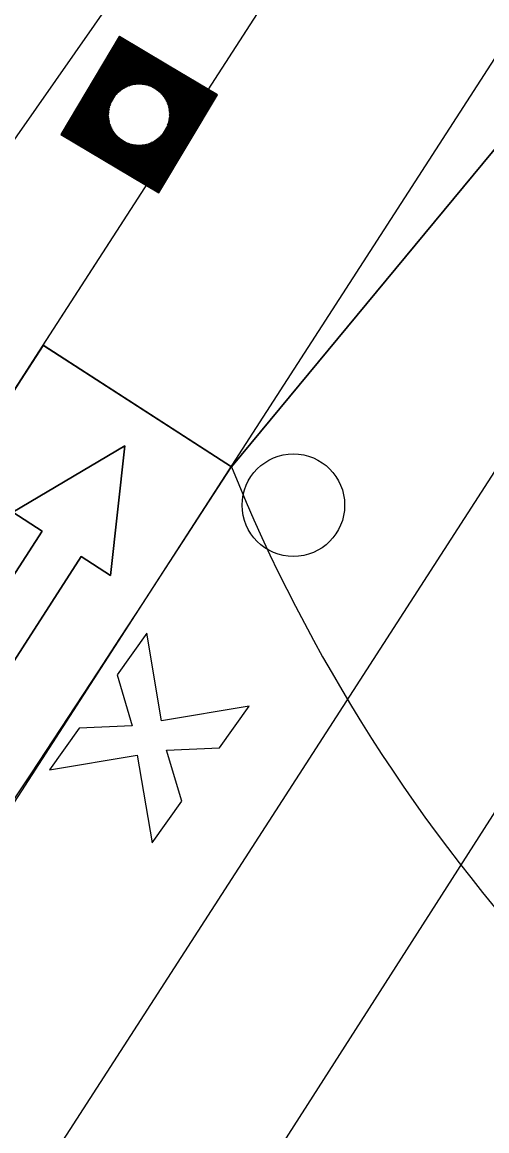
# Model space of a CAD drawing. Extents: x 14104283 to 14129344, y 8637090 to 8673339.
# Drawn here: x 14119291.5 to 14119316.4, y 8669046 to 8669105.5 of the extents above; entities that cross this region are included whole.
import ezdxf

# ---------------------------------------------------------------- set-up
doc = ezdxf.new("R2010")
doc.units = 0
for name, color, linetype in [('Cell', 7, 'Continuous'), ('dsnCellElements', 7, 'Continuous'), ('dsnPaintExistingBrokenLaneLineWhite', 7, 'Continuous'), ('dsnPaintExistingDoubleCenterYellow', 7, 'Continuous'), ('dsnPaintExistingEdgeLineRightWhite', 7, 'Continuous'), ('dsnPaintPlaceChannelizingLaneWhite', 7, 'Continuous'), ('dsnPaintRemoveDoubleCenterLineYellow', 7, 'Continuous'), ('dsnShadingPaved', 7, 'Continuous'), ('dsnStdLabel', 7, 'Continuous'), ('dsnStgShadingPrevPav', 7, 'Continuous'), ('dsnTapePlaceChannelizingLaneWhite', 7, 'Continuous'), ('dsnTapePlaceChannelizingLaneYellow', 7, 'Continuous'), ('dsnTapePlaceChannelizingYellow', 7, 'Continuous'), ('Level 2', 7, 'Continuous'), ('Level 5', 7, 'Continuous')]:
    doc.layers.add(name, color=color, linetype=linetype)

msp = doc.modelspace()

# ---------------------------------------------------------------- linework, layer by layer
at = {"layer": 'Cell'}
for p, q in [((14119298.163, 8669072.716), (14119296.57, 8669070.475)), ((14119298.959, 8669068.01), (14119298.163, 8669072.716)), ((14119296.57, 8669070.475), (14119297.39, 8669067.745)), ((14119303.665, 8669068.805), (14119298.959, 8669068.01)), ((14119302.071, 8669066.564), (14119303.665, 8669068.805)), ((14119294.542, 8669067.622), (14119292.949, 8669065.381)), ((14119297.39, 8669067.745), (14119294.542, 8669067.622)), ((14119299.224, 8669066.441), (14119302.071, 8669066.564)), ((14119300.044, 8669063.711), (14119299.224, 8669066.441)), ((14119292.949, 8669065.381), (14119297.655, 8669066.176)), ((14119297.655, 8669066.176), (14119298.45, 8669061.47)), ((14119298.45, 8669061.47), (14119300.044, 8669063.711))]:
    msp.add_line(p, q, dxfattribs=at)
at = {"layer": 'dsnCellElements'}
msp.add_circle((14119297.752, 8669100.525), 1.65, dxfattribs=at)
at = {"layer": 'dsnPaintExistingBrokenLaneLineWhite'}
msp.add_line((14119234.389, 8668975.908), (14119353.592, 8669160.466), dxfattribs=at)
at = {"layer": 'dsnPaintExistingDoubleCenterYellow'}
msp.add_line((14119292.215, 8669087.555), (14119403.438, 8669259.759), dxfattribs=at)
at = {"layer": 'dsnPaintExistingEdgeLineRightWhite'}
msp.add_line((14119244.609, 8668969.513), (14119329.789, 8669101.47), dxfattribs=at)
at = {"layer": 'dsnPaintPlaceChannelizingLaneWhite'}
msp.add_line((14119302.703, 8669081.636), (14119367.38, 8669159.704), dxfattribs=at)
at = {"layer": 'dsnPaintRemoveDoubleCenterLineYellow'}
msp.add_line((14119175.565, 8668906.951), (14119292.215, 8669087.555), dxfattribs=at)
at = {"layer": 'dsnShadingPaved'}
for p, q in [((14119403.438, 8669259.759), (14119219.81, 8668997.415)), ((14119292.603, 8669088.156), (14119403.438, 8669259.759)), ((14119367.38, 8669159.704), (14119302.703, 8669081.636)), ((14119302.703, 8669081.636), (14119292.603, 8669088.156)), ((14119292.621, 8669088.144), (14119302.703, 8669081.636))]:
    msp.add_line(p, q, dxfattribs=at)
for radius in [1988, 2000]:
    msp.add_arc((14117622.377, 8670166.303), radius, 323.15224, 327.157369, dxfattribs=at)
at = {"layer": 'dsnStdLabel'}
for points in [[(14119298.811, 8669096.325), (14119301.952, 8669101.584), (14119296.692, 8669104.725), (14119293.552, 8669099.465), (14119298.811, 8669096.325)], [(14119298.808, 8669096.327), (14119301.947, 8669101.583), (14119296.694, 8669104.72), (14119293.556, 8669099.466), (14119298.813, 8669096.328)], [(14119298.806, 8669096.328), (14119301.943, 8669101.582), (14119296.695, 8669104.716), (14119293.561, 8669099.468), (14119298.815, 8669096.331)], [(14119298.848, 8669096.464), (14119301.897, 8669101.57), (14119296.706, 8669104.67), (14119293.606, 8669099.479), (14119298.832, 8669096.359)], [(14119298.837, 8669096.509), (14119301.852, 8669101.559), (14119296.718, 8669104.625), (14119293.651, 8669099.49), (14119298.848, 8669096.387)], [(14119298.825, 8669096.555), (14119301.807, 8669101.548), (14119296.729, 8669104.58), (14119293.697, 8669099.502), (14119298.865, 8669096.416)], [(14119298.814, 8669096.6), (14119301.762, 8669101.536), (14119296.74, 8669104.535), (14119293.742, 8669099.513), (14119298.848, 8669096.464)], [(14119298.803, 8669096.645), (14119301.716, 8669101.525), (14119296.752, 8669104.489), (14119293.787, 8669099.525), (14119298.837, 8669096.509)], [(14119298.791, 8669096.69), (14119301.671, 8669101.513), (14119296.763, 8669104.444), (14119293.832, 8669099.536), (14119298.825, 8669096.555)], [(14119298.78, 8669096.736), (14119301.626, 8669101.502), (14119296.775, 8669104.399), (14119293.878, 8669099.548), (14119298.814, 8669096.6)], [(14119298.768, 8669096.781), (14119301.581, 8669101.491), (14119296.786, 8669104.354), (14119293.923, 8669099.559), (14119298.803, 8669096.645)], [(14119298.757, 8669096.826), (14119301.535, 8669101.479), (14119296.797, 8669104.308), (14119293.968, 8669099.57), (14119298.791, 8669096.69)], [(14119298.746, 8669096.871), (14119301.49, 8669101.468), (14119296.809, 8669104.263), (14119294.013, 8669099.582), (14119298.78, 8669096.736)], [(14119298.734, 8669096.917), (14119301.445, 8669101.456), (14119296.82, 8669104.218), (14119294.059, 8669099.593), (14119298.768, 8669096.781)], [(14119298.723, 8669096.962), (14119301.4, 8669101.445), (14119296.832, 8669104.173), (14119294.104, 8669099.605), (14119298.757, 8669096.826)], [(14119298.711, 8669097.007), (14119301.354, 8669101.433), (14119296.843, 8669104.127), (14119294.149, 8669099.616), (14119298.746, 8669096.871)], [(14119298.7, 8669097.052), (14119301.309, 8669101.422), (14119296.854, 8669104.082), (14119294.194, 8669099.627), (14119298.734, 8669096.917)], [(14119298.688, 8669097.098), (14119301.264, 8669101.411), (14119296.866, 8669104.037), (14119294.24, 8669099.639), (14119298.723, 8669096.962)], [(14119298.677, 8669097.143), (14119301.219, 8669101.399), (14119296.877, 8669103.992), (14119294.285, 8669099.65), (14119298.711, 8669097.007)], [(14119298.666, 8669097.188), (14119301.173, 8669101.388), (14119296.889, 8669103.946), (14119294.33, 8669099.662), (14119298.7, 8669097.052)], [(14119298.654, 8669097.233), (14119301.128, 8669101.376), (14119296.9, 8669103.901), (14119294.375, 8669099.673), (14119298.688, 8669097.098)], [(14119298.643, 8669097.279), (14119301.083, 8669101.365), (14119296.912, 8669103.856), (14119294.421, 8669099.684), (14119298.677, 8669097.143)], [(14119298.631, 8669097.324), (14119301.038, 8669101.354), (14119296.923, 8669103.811), (14119294.466, 8669099.696), (14119298.666, 8669097.188)], [(14119298.62, 8669097.369), (14119300.992, 8669101.342), (14119296.934, 8669103.765), (14119294.511, 8669099.707), (14119298.654, 8669097.233)], [(14119298.609, 8669097.414), (14119300.947, 8669101.331), (14119296.946, 8669103.72), (14119294.557, 8669099.719), (14119298.643, 8669097.279)], [(14119298.597, 8669097.46), (14119300.902, 8669101.319), (14119296.957, 8669103.675), (14119294.602, 8669099.73), (14119298.631, 8669097.324)], [(14119298.586, 8669097.505), (14119300.857, 8669101.308), (14119296.969, 8669103.63), (14119294.647, 8669099.742), (14119298.62, 8669097.369)], [(14119298.574, 8669097.55), (14119300.811, 8669101.297), (14119296.98, 8669103.584), (14119294.692, 8669099.753), (14119298.609, 8669097.414)], [(14119298.563, 8669097.595), (14119300.766, 8669101.285), (14119296.991, 8669103.539), (14119294.738, 8669099.764), (14119298.597, 8669097.46)], [(14119298.552, 8669097.641), (14119300.721, 8669101.274), (14119297.003, 8669103.494), (14119294.783, 8669099.776), (14119298.586, 8669097.505)], [(14119298.54, 8669097.686), (14119300.676, 8669101.262), (14119297.014, 8669103.449), (14119294.828, 8669099.787), (14119298.574, 8669097.55)], [(14119298.529, 8669097.731), (14119300.63, 8669101.251), (14119297.026, 8669103.403), (14119294.873, 8669099.799), (14119298.563, 8669097.595)], [(14119298.517, 8669097.776), (14119300.585, 8669101.239), (14119297.037, 8669103.358), (14119294.919, 8669099.81), (14119298.552, 8669097.641)], [(14119298.506, 8669097.822), (14119300.54, 8669101.228), (14119297.049, 8669103.313), (14119294.964, 8669099.821), (14119298.54, 8669097.686)], [(14119298.494, 8669097.867), (14119300.495, 8669101.217), (14119297.06, 8669103.268), (14119295.009, 8669099.833), (14119298.529, 8669097.731)], [(14119298.483, 8669097.912), (14119300.449, 8669101.205), (14119297.071, 8669103.222), (14119295.054, 8669099.844), (14119298.517, 8669097.776)], [(14119298.472, 8669097.957), (14119300.404, 8669101.194), (14119297.083, 8669103.177), (14119295.1, 8669099.856), (14119298.506, 8669097.822)], [(14119298.46, 8669098.003), (14119300.359, 8669101.182), (14119297.094, 8669103.132), (14119295.145, 8669099.867), (14119298.494, 8669097.867)], [(14119298.449, 8669098.048), (14119300.314, 8669101.171), (14119297.106, 8669103.087), (14119295.19, 8669099.879), (14119298.483, 8669097.912)], [(14119298.437, 8669098.093), (14119300.268, 8669101.16), (14119297.117, 8669103.041), (14119295.235, 8669099.89), (14119298.472, 8669097.957)], [(14119298.426, 8669098.138), (14119300.223, 8669101.148), (14119297.128, 8669102.996), (14119295.281, 8669099.901), (14119298.46, 8669098.003)], [(14119298.415, 8669098.184), (14119300.178, 8669101.137), (14119297.14, 8669102.951), (14119295.326, 8669099.913), (14119298.449, 8669098.048)], [(14119298.403, 8669098.229), (14119300.133, 8669101.125), (14119297.151, 8669102.906), (14119295.371, 8669099.924), (14119298.437, 8669098.093)], [(14119298.392, 8669098.274), (14119300.087, 8669101.114), (14119297.163, 8669102.86), (14119295.416, 8669099.936), (14119298.426, 8669098.138)], [(14119298.38, 8669098.319), (14119300.042, 8669101.102), (14119297.174, 8669102.815), (14119295.462, 8669099.947), (14119298.415, 8669098.184)], [(14119298.369, 8669098.365), (14119299.997, 8669101.091), (14119297.186, 8669102.77), (14119295.507, 8669099.958), (14119298.403, 8669098.229)], [(14119298.31, 8669102.06), (14119297.197, 8669102.725), (14119296.532, 8669101.612)], [(14119298.174, 8669102.103), (14119297.208, 8669102.679), (14119296.632, 8669101.714)], [(14119298.068, 8669102.127), (14119297.22, 8669102.634), (14119296.713, 8669101.785)], [(14119297.979, 8669102.142), (14119297.231, 8669102.589), (14119296.785, 8669101.841)], [(14119297.899, 8669102.152), (14119297.243, 8669102.544), (14119296.851, 8669101.887)], [(14119297.826, 8669102.157), (14119297.254, 8669102.498), (14119296.912, 8669101.926)], [(14119297.759, 8669102.158), (14119297.265, 8669102.453), (14119296.971, 8669101.959)], [(14119297.696, 8669102.157), (14119297.277, 8669102.408), (14119297.026, 8669101.988)], [(14119297.637, 8669102.154), (14119297.288, 8669102.363), (14119297.08, 8669102.014)], [(14119297.581, 8669102.149), (14119297.3, 8669102.317), (14119297.132, 8669102.036)], [(14119297.528, 8669102.143), (14119297.311, 8669102.272), (14119297.182, 8669102.056)], [(14119297.476, 8669102.135), (14119297.322, 8669102.227), (14119297.231, 8669102.073)], [(14119297.427, 8669102.126), (14119297.334, 8669102.182), (14119297.278, 8669102.088)], [(14119297.38, 8669102.115), (14119297.345, 8669102.136), (14119297.324, 8669102.101)], [(14119299.287, 8669099.967), (14119299.952, 8669101.08), (14119298.839, 8669101.744)], [(14119299.33, 8669100.103), (14119299.906, 8669101.068), (14119298.941, 8669101.645)], [(14119299.354, 8669100.208), (14119299.861, 8669101.057), (14119299.012, 8669101.564)], [(14119299.369, 8669100.298), (14119299.816, 8669101.045), (14119299.068, 8669101.492)], [(14119299.379, 8669100.378), (14119299.771, 8669101.034), (14119299.114, 8669101.426)], [(14119296.217, 8669101.083), (14119295.552, 8669099.97), (14119296.665, 8669099.305)], [(14119296.174, 8669100.947), (14119295.597, 8669099.981), (14119296.563, 8669099.405)], [(14119296.149, 8669100.841), (14119295.643, 8669099.993), (14119296.491, 8669099.486)], [(14119299.384, 8669100.45), (14119299.725, 8669101.023), (14119299.153, 8669101.364)], [(14119299.385, 8669100.517), (14119299.68, 8669101.011), (14119299.186, 8669101.306)], [(14119299.384, 8669100.58), (14119299.635, 8669101), (14119299.215, 8669101.25)], [(14119299.381, 8669100.639), (14119299.59, 8669100.988), (14119299.241, 8669101.197)], [(14119299.376, 8669100.696), (14119299.544, 8669100.977), (14119299.263, 8669101.145)], [(14119299.37, 8669100.749), (14119299.499, 8669100.965), (14119299.283, 8669101.095)], [(14119299.362, 8669100.8), (14119299.454, 8669100.954), (14119299.3, 8669101.046)], [(14119299.353, 8669100.849), (14119299.409, 8669100.943), (14119299.315, 8669100.998)], [(14119299.342, 8669100.896), (14119299.363, 8669100.931), (14119299.328, 8669100.952)], [(14119296.134, 8669100.752), (14119295.688, 8669100.004), (14119296.435, 8669099.558)], [(14119296.125, 8669100.672), (14119295.733, 8669100.016), (14119296.389, 8669099.624)], [(14119296.12, 8669100.599), (14119295.778, 8669100.027), (14119296.351, 8669099.685)], [(14119296.118, 8669100.532), (14119295.824, 8669100.038), (14119296.317, 8669099.744)], [(14119296.119, 8669100.469), (14119295.869, 8669100.05), (14119296.288, 8669099.799)], [(14119296.122, 8669100.41), (14119295.914, 8669100.061), (14119296.263, 8669099.853)], [(14119296.127, 8669100.354), (14119295.959, 8669100.073), (14119296.241, 8669099.905)], [(14119296.134, 8669100.3), (14119296.005, 8669100.084), (14119296.221, 8669099.955)], [(14119296.142, 8669100.249), (14119296.05, 8669100.095), (14119296.204, 8669100.004)], [(14119296.151, 8669100.2), (14119296.095, 8669100.107), (14119296.189, 8669100.051)], [(14119296.161, 8669100.153), (14119296.14, 8669100.118), (14119296.175, 8669100.097)], [(14119298.278, 8669098.727), (14119298.477, 8669099.061)], [(14119298.289, 8669098.681), (14119298.533, 8669099.09)], [(14119298.3, 8669098.636), (14119298.591, 8669099.124)], [(14119298.312, 8669098.591), (14119298.653, 8669099.162)], [(14119298.323, 8669098.546), (14119298.719, 8669099.208)], [(14119298.335, 8669098.5), (14119298.791, 8669099.264)], [(14119298.346, 8669098.455), (14119298.872, 8669099.336)], [(14119298.357, 8669098.41), (14119298.971, 8669099.438)], [(14119297.194, 8669098.99), (14119298.392, 8669098.274)], [(14119297.33, 8669098.947), (14119298.38, 8669098.319)], [(14119297.435, 8669098.922), (14119298.369, 8669098.365)], [(14119297.525, 8669098.907), (14119298.357, 8669098.41)], [(14119297.605, 8669098.898), (14119298.346, 8669098.455)], [(14119297.677, 8669098.893), (14119298.335, 8669098.5)], [(14119297.745, 8669098.891), (14119298.323, 8669098.546)], [(14119297.807, 8669098.892), (14119298.312, 8669098.591)], [(14119297.867, 8669098.895), (14119298.3, 8669098.636)], [(14119297.923, 8669098.9), (14119298.289, 8669098.681)], [(14119297.976, 8669098.907), (14119298.278, 8669098.727)], [(14119298.027, 8669098.915), (14119298.266, 8669098.772)], [(14119298.076, 8669098.924), (14119298.255, 8669098.817)], [(14119298.123, 8669098.934), (14119298.243, 8669098.862)], [(14119298.243, 8669098.862), (14119298.322, 8669098.994)], [(14119298.255, 8669098.817), (14119298.372, 8669099.014)], [(14119298.266, 8669098.772), (14119298.424, 8669099.036)]]:
    msp.add_lwpolyline(points, dxfattribs=at)
msp.add_circle((14119306.032, 8669079.577), 2.75, dxfattribs=at)
msp.add_arc((14119385.996, 8669115.419), 89.883, 202.07691, 243.77261, dxfattribs=at)
at = {"layer": 'dsnStgShadingPrevPav'}
msp.add_lwpolyline([(14119455.82, 8669289.132), (14119447.45, 8669266.1), (14119424.618, 8669230.678), (14119396.25, 8669185.734), (14119365.958, 8669139.106), (14119334.972, 8669091.449), (14119304.908, 8669044.507), (14119267.203, 8668986.395), (14119235.589, 8668937.493), (14119203.774, 8668887.788), (14119172.82, 8668837.381)], dxfattribs=at)
at = {"layer": 'dsnTapePlaceChannelizingLaneWhite'}
msp.add_arc((14117622.377, 8670166.303), 2000, 323.15224, 327.157369, dxfattribs=at)
at = {"layer": 'dsnTapePlaceChannelizingLaneYellow'}
msp.add_line((14119403.438, 8669259.759), (14119219.81, 8668997.415), dxfattribs=at)
msp.add_arc((14117622.377, 8670166.303), 1988, 323.15224, 327.157369, dxfattribs=at)
at = {"layer": 'dsnTapePlaceChannelizingYellow'}
msp.add_line((14119292.603, 8669088.156), (14119403.438, 8669259.759), dxfattribs=at)
at = {"layer": 'Level 2'}
msp.add_lwpolyline([(14119287.805, 8669070.832), (14119289.906, 8669069.476), (14119294.65, 8669076.828), (14119296.226, 8669075.811), (14119296.989, 8669082.757), (14119290.974, 8669079.2), (14119292.55, 8669078.183)], close=True, dxfattribs=at)
at = {"layer": 'Level 5'}
msp.add_lwpolyline([(14119292.55, 8669078.183), (14119290.974, 8669079.2), (14119296.989, 8669082.757), (14119296.226, 8669075.811), (14119294.65, 8669076.828), (14119289.906, 8669069.476), (14119287.805, 8669070.832), (14119292.55, 8669078.183)], dxfattribs=at)

doc.saveas('drawing.dxf')
